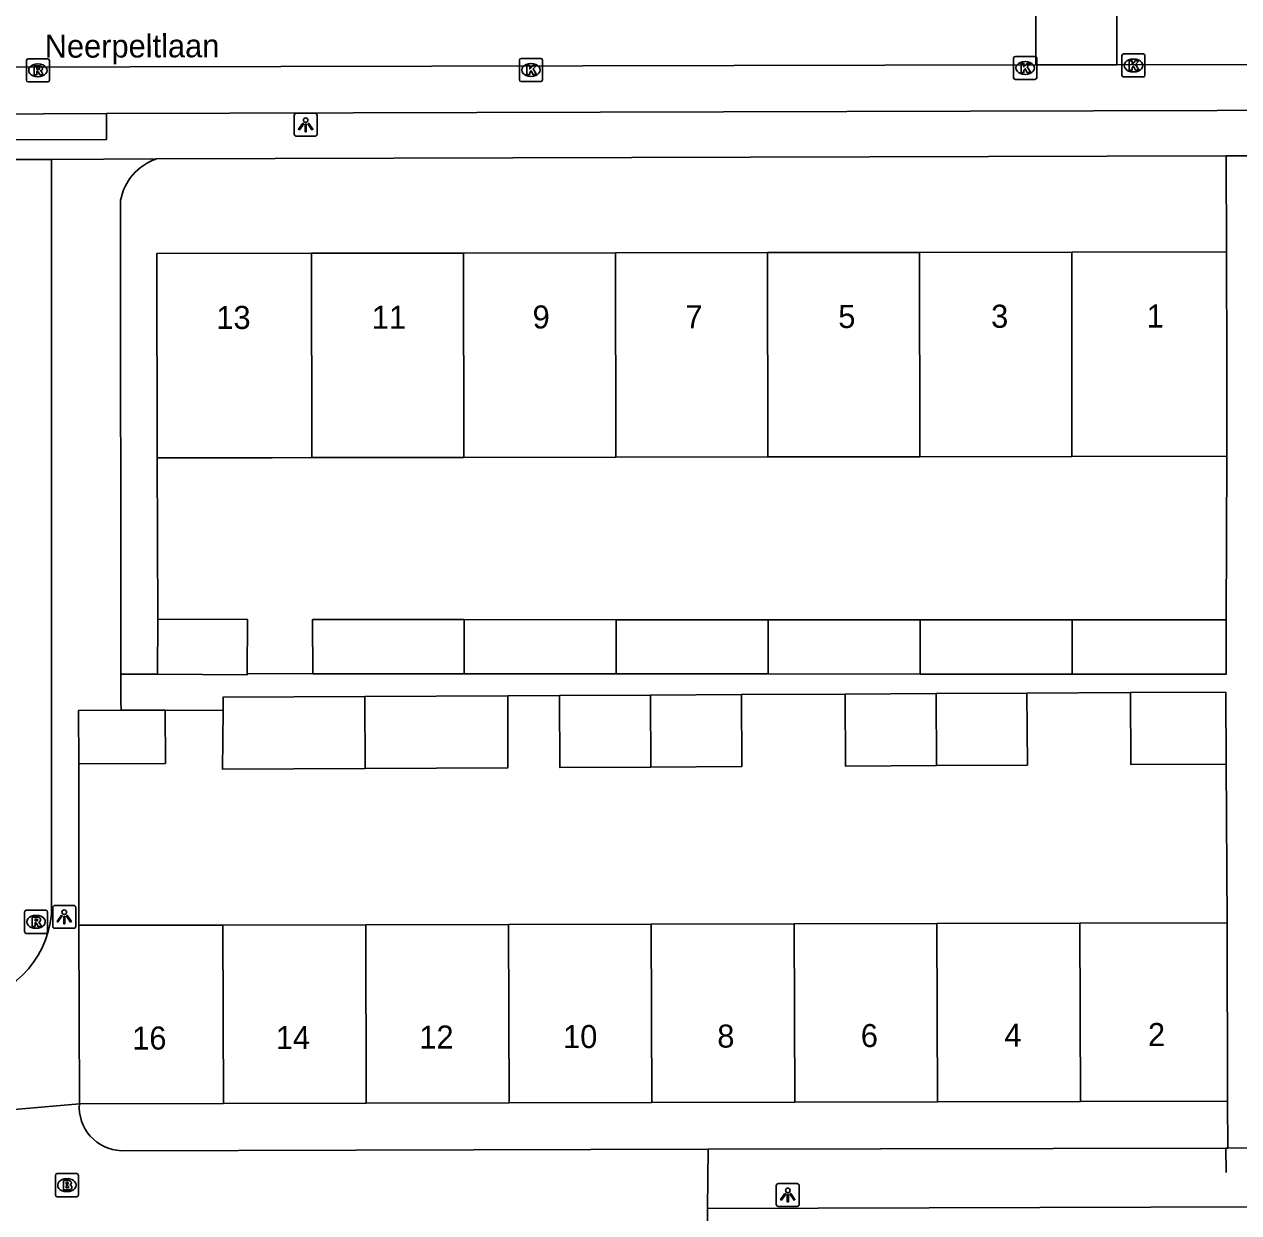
# Model space of a CAD drawing. Extents: x 160732 to 162105, y 387428 to 388479.
# Drawn here: x 161218.5 to 161271.2, y 388003.2 to 388054.8 of the extents above; entities that cross this region are included whole.
import ezdxf

# ---------------------------------------------------------------- set-up
doc = ezdxf.new("R2010")
doc.units = 0
for name, color, linetype in [('IMGEO_Brandkraan', 7, 'Continuous'), ('IMGEO_Hek', 7, 'Continuous'), ('IMGEO_Kolk', 7, 'Continuous'), ('IMGEO_Lichtpunt', 7, 'Continuous'), ('IMGEO_Muur', 7, 'Continuous'), ('IMGEO_Openbare_ruimte_label', 7, 'Continuous'), ('IMGEO_Pand', 7, 'Continuous'), ('IMGEO_Pand_nummerreeks', 7, 'Continuous'), ('IMGEO_Rijbaan_lokaal_open', 7, 'Continuous'), ('IMGEO_Rioolput', 7, 'Continuous'), ('IMGEO_Voetpad_open', 7, 'Continuous')]:
    doc.layers.add(name, color=color, linetype=linetype)

msp = doc.modelspace()

# ---------------------------------------------------------------- linework, layer by layer
at = {"layer": 'IMGEO_Brandkraan'}
for p, q in [((161219.843, 388003.983), (161219.843, 388004.835)), ((161219.918, 388004.909), (161220.77, 388004.909)), ((161220.331, 388004.689), (161220.356, 388004.689)), ((161220.844, 388004.835), (161220.844, 388003.983)), ((161220.354, 388004.129), (161220.329, 388004.129)), ((161220.77, 388003.909), (161219.918, 388003.909))]:
    msp.add_line(p, q, dxfattribs=at)
for points in [[(161219.843, 388003.983), (161219.843, 388004.835)], [(161219.918, 388004.909), (161220.77, 388004.909)], [(161220.191, 388004.609), (161220.191, 388004.209), (161220.404, 388004.209)], [(161220.422, 388004.609), (161220.191, 388004.609)], [(161220.37, 388004.528), (161220.316, 388004.528), (161220.316, 388004.452)], [(161220.844, 388004.835), (161220.844, 388003.983)], [(161220.316, 388004.452), (161220.369, 388004.452)], [(161220.378, 388004.376), (161220.316, 388004.376), (161220.316, 388004.295)], [(161220.316, 388004.295), (161220.378, 388004.295)], [(161220.77, 388003.909), (161219.918, 388003.909)]]:
    msp.add_lwpolyline(points, dxfattribs=at)
for centre, radius, start, end in [((161219.92, 388004.833), 0.0765, 91.552, 178.448), ((161219.92, 388004.833), 0.0765, 91.552, 178.448), ((161220.371, 388004.49), 0.0379, 267.8285, 90.9355), ((161220.426, 388004.464), 0.145, 59.4692, 91.5367), ((161220.451, 388004.511), 0.0922, 285.5137, 58.1501), ((161220.768, 388004.833), 0.0765, 1.552, 88.448), ((161220.768, 388004.833), 0.0765, 1.552, 88.448), ((161219.92, 388003.985), 0.0765, 181.552, 268.448), ((161219.92, 388003.985), 0.0765, 181.552, 268.448), ((161220.379, 388004.335), 0.0404, 269.8759, 90.5077), ((161220.41, 388004.46), 0.251, 268.6676, 293.5347), ((161220.456, 388004.319), 0.105, 301.3115, 78.989), ((161220.768, 388003.985), 0.0765, 271.552, 358.448), ((161220.768, 388003.985), 0.0765, 271.552, 358.448)]:
    msp.add_arc(centre, radius, start, end, dxfattribs=at)
for centre, major_axis, ratio, start_param, end_param in [((161220.33, 388004.409), (-0.387, 0.002), 0.722429, 4.712389, 7.853982), ((161220.355, 388004.409), (-0.39, 0.002), 0.717154, 1.570796, 4.712389)]:
    msp.add_ellipse(centre, major_axis=major_axis, ratio=ratio, start_param=start_param, end_param=end_param, dxfattribs=at)
at = {"layer": 'IMGEO_Hek'}
msp.add_lwpolyline([(161270.656, 388006.02), (161270.674, 388004.953)], dxfattribs=at)
at = {"layer": 'IMGEO_Kolk'}
for p, q in [((161266.219, 388053.519), (161267.071, 388053.519)), ((161239.989, 388052.397), (161239.989, 388053.249)), ((161240.064, 388053.323), (161240.916, 388053.323)), ((161240.477, 388053.103), (161240.502, 388053.103)), ((161240.99, 388053.249), (161240.99, 388052.397)), ((161261.443, 388052.485), (161261.443, 388053.337)), ((161261.518, 388053.411), (161262.37, 388053.411)), ((161261.931, 388053.191), (161261.956, 388053.191)), ((161262.444, 388053.337), (161262.444, 388052.485)), ((161266.144, 388052.593), (161266.144, 388053.445)), ((161266.632, 388053.299), (161266.657, 388053.299)), ((161267.145, 388053.445), (161267.145, 388052.593)), ((161240.5, 388052.543), (161240.475, 388052.543)), ((161261.954, 388052.631), (161261.929, 388052.631)), ((161267.071, 388052.519), (161266.219, 388052.519)), ((161266.655, 388052.739), (161266.63, 388052.739)), ((161240.916, 388052.323), (161240.064, 388052.323)), ((161262.37, 388052.411), (161261.518, 388052.411))]:
    msp.add_line(p, q, dxfattribs=at)
for points in [[(161266.219, 388053.519), (161267.071, 388053.519)], [(161239.989, 388052.397), (161239.989, 388053.249)], [(161240.064, 388053.323), (161240.916, 388053.323)], [(161240.31, 388053.023), (161240.433, 388053.023), (161240.433, 388052.872), (161240.563, 388053.023), (161240.727, 388053.023), (161240.581, 388052.872), (161240.734, 388052.623), (161240.582, 388052.623), (161240.497, 388052.787), (161240.433, 388052.72), (161240.433, 388052.623), (161240.31, 388052.623), (161240.31, 388053.023)], [(161240.99, 388053.249), (161240.99, 388052.397)], [(161261.443, 388052.485), (161261.443, 388053.337)], [(161261.518, 388053.411), (161262.37, 388053.411)], [(161261.764, 388053.111), (161261.887, 388053.111), (161261.887, 388052.96), (161262.017, 388053.111), (161262.181, 388053.111), (161262.035, 388052.96), (161262.188, 388052.711), (161262.036, 388052.711), (161261.951, 388052.875), (161261.887, 388052.808), (161261.887, 388052.711), (161261.764, 388052.711), (161261.764, 388053.111)], [(161262.444, 388053.337), (161262.444, 388052.485)], [(161266.144, 388052.593), (161266.144, 388053.445)], [(161266.465, 388053.219), (161266.588, 388053.219), (161266.588, 388053.068), (161266.718, 388053.219), (161266.882, 388053.219), (161266.736, 388053.068), (161266.889, 388052.819), (161266.737, 388052.819), (161266.652, 388052.983), (161266.588, 388052.916), (161266.588, 388052.819), (161266.465, 388052.819), (161266.465, 388053.219)], [(161267.145, 388053.445), (161267.145, 388052.593)], [(161267.071, 388052.519), (161266.219, 388052.519)], [(161240.916, 388052.323), (161240.064, 388052.323)], [(161262.37, 388052.411), (161261.518, 388052.411)]]:
    msp.add_lwpolyline(points, dxfattribs=at)
for centre, start, end in [((161266.221, 388053.443), 91.552, 178.448), ((161266.221, 388053.443), 91.552, 178.448), ((161267.069, 388053.443), 1.552, 88.448), ((161267.069, 388053.443), 1.552, 88.448), ((161240.066, 388053.247), 91.552, 178.448), ((161240.066, 388053.247), 91.552, 178.448), ((161240.914, 388053.247), 1.552, 88.448), ((161240.914, 388053.247), 1.552, 88.448), ((161261.52, 388053.335), 91.552, 178.448), ((161261.52, 388053.335), 91.552, 178.448), ((161262.368, 388053.335), 1.552, 88.448), ((161262.368, 388053.335), 1.552, 88.448), ((161261.52, 388052.487), 181.552, 268.448), ((161261.52, 388052.487), 181.552, 268.448), ((161262.368, 388052.487), 271.552, 358.448), ((161262.368, 388052.487), 271.552, 358.448), ((161266.221, 388052.595), 181.552, 268.448), ((161266.221, 388052.595), 181.552, 268.448), ((161267.069, 388052.595), 271.552, 358.448), ((161267.069, 388052.595), 271.552, 358.448), ((161240.066, 388052.399), 181.552, 268.448), ((161240.066, 388052.399), 181.552, 268.448), ((161240.914, 388052.399), 271.552, 358.448), ((161240.914, 388052.399), 271.552, 358.448)]:
    msp.add_arc(centre, 0.0765, start, end, dxfattribs=at)
for centre, major_axis, ratio, start_param, end_param in [((161240.476, 388052.823), (-0.387, 0.002), 0.722429, 4.712389, 7.853982), ((161240.501, 388052.823), (-0.39, 0.002), 0.717154, 1.570796, 4.712389), ((161261.93, 388052.911), (-0.387, 0.002), 0.722429, 4.712389, 7.853982), ((161261.955, 388052.911), (-0.39, 0.002), 0.717154, 1.570796, 4.712389), ((161266.631, 388053.019), (-0.387, 0.002), 0.722429, 4.712389, 7.853982), ((161266.656, 388053.019), (-0.39, 0.002), 0.717154, 1.570796, 4.712389)]:
    msp.add_ellipse(centre, major_axis=major_axis, ratio=ratio, start_param=start_param, end_param=end_param, dxfattribs=at)
at = {"layer": 'IMGEO_Lichtpunt'}
for p, q in [((161231.112, 388050.943), (161230.304, 388050.943)), ((161231.112, 388050.943), (161230.304, 388050.943)), ((161230.21, 388050.848), (161230.21, 388050.041)), ((161230.21, 388050.848), (161230.21, 388050.041)), ((161231.206, 388050.041), (161231.206, 388050.848)), ((161231.206, 388050.041), (161231.206, 388050.848)), ((161230.304, 388049.947), (161231.112, 388049.947)), ((161230.304, 388049.947), (161231.112, 388049.947)), ((161219.729, 388016.461), (161219.729, 388015.654)), ((161219.729, 388016.461), (161219.729, 388015.654)), ((161220.631, 388016.556), (161219.823, 388016.556)), ((161220.631, 388016.556), (161219.823, 388016.556)), ((161220.725, 388015.654), (161220.725, 388016.461)), ((161220.725, 388015.654), (161220.725, 388016.461)), ((161219.823, 388015.56), (161220.631, 388015.56)), ((161219.823, 388015.56), (161220.631, 388015.56)), ((161252.043, 388004.48), (161251.235, 388004.48)), ((161252.043, 388004.48), (161251.235, 388004.48)), ((161251.141, 388004.385), (161251.141, 388003.578)), ((161251.141, 388004.385), (161251.141, 388003.578)), ((161252.137, 388003.578), (161252.137, 388004.385)), ((161252.137, 388003.578), (161252.137, 388004.385)), ((161251.235, 388003.484), (161252.043, 388003.484)), ((161251.235, 388003.484), (161252.043, 388003.484))]:
    msp.add_line(p, q, dxfattribs=at)
for points in [[(161230.584, 388050.512), (161230.623, 388050.484), (161230.435, 388050.222), (161230.397, 388050.249), (161230.584, 388050.512)], [(161230.686, 388050.464), (161230.733, 388050.464), (161230.733, 388050.142), (161230.686, 388050.142), (161230.686, 388050.464)], [(161230.796, 388050.484), (161230.834, 388050.511), (161231.021, 388050.249), (161230.982, 388050.221), (161230.796, 388050.484)], [(161220.103, 388016.125), (161220.142, 388016.097), (161219.954, 388015.835), (161219.916, 388015.862), (161220.103, 388016.125)], [(161220.205, 388016.077), (161220.252, 388016.077), (161220.252, 388015.755), (161220.205, 388015.755), (161220.205, 388016.077)], [(161220.315, 388016.097), (161220.353, 388016.124), (161220.54, 388015.862), (161220.501, 388015.834), (161220.315, 388016.097)], [(161251.515, 388004.049), (161251.554, 388004.021), (161251.366, 388003.759), (161251.328, 388003.786), (161251.515, 388004.049)], [(161251.617, 388004.001), (161251.664, 388004.001), (161251.664, 388003.679), (161251.617, 388003.679), (161251.617, 388004.001)], [(161251.727, 388004.021), (161251.765, 388004.048), (161251.952, 388003.786), (161251.913, 388003.758), (161251.727, 388004.021)]]:
    msp.add_lwpolyline(points, dxfattribs=at)
for centre in [(161230.709, 388050.646), (161220.228, 388016.259), (161251.64, 388004.183)]:
    msp.add_circle(centre, 0.0994, dxfattribs=at)
for centre, start, end in [((161230.304, 388050.848), 90, 180), ((161230.304, 388050.848), 90, 180), ((161231.112, 388050.848), 0, 90), ((161231.112, 388050.848), 0, 90), ((161230.304, 388050.041), 180, 270), ((161230.304, 388050.041), 180, 270), ((161231.112, 388050.041), 270, 0), ((161231.112, 388050.041), 270, 360), ((161219.823, 388016.461), 90, 180), ((161219.823, 388016.461), 90, 180), ((161220.631, 388016.461), 0, 90), ((161220.631, 388016.461), 0, 90), ((161219.823, 388015.654), 180, 270), ((161219.823, 388015.654), 180, 270), ((161220.631, 388015.654), 270, 0), ((161220.631, 388015.654), 270, 360), ((161251.235, 388004.385), 90, 180), ((161251.235, 388004.385), 90, 180), ((161252.043, 388004.385), 0, 90), ((161252.043, 388004.385), 0, 90), ((161251.235, 388003.578), 180, 270), ((161251.235, 388003.578), 180, 270), ((161252.043, 388003.578), 270, 0), ((161252.043, 388003.578), 270, 360)]:
    msp.add_arc(centre, 0.0946, start, end, dxfattribs=at)
at = {"layer": 'IMGEO_Muur'}
for points in [[(161224.256, 388035.984), (161224.289, 388028.988)], [(161220.858, 388022.708), (161220.866, 388015.69)]]:
    msp.add_lwpolyline(points, dxfattribs=at)
at = {"layer": 'IMGEO_Pand'}
for points in [[(161230.978, 388035.995), (161229.256, 388035.992), (161224.256, 388035.984), (161224.242, 388044.855), (161230.965, 388044.865)], [(161230.965, 388044.865), (161237.565, 388044.876)], [(161230.978, 388035.995), (161230.965, 388044.865)], [(161237.565, 388044.876), (161244.165, 388044.886)], [(161237.578, 388036.005), (161237.565, 388044.876)], [(161244.165, 388044.886), (161250.764, 388044.896)], [(161244.165, 388044.886), (161244.178, 388036.015)], [(161250.764, 388044.896), (161257.364, 388044.906)], [(161250.764, 388044.896), (161250.777, 388036.025)], [(161257.364, 388044.906), (161263.964, 388044.917)], [(161257.377, 388036.035), (161257.364, 388044.906)], [(161263.964, 388044.917), (161270.689, 388044.927)], [(161263.964, 388044.917), (161263.977, 388036.045)], [(161270.702, 388036.055), (161270.696, 388039.928), (161270.689, 388044.927)], [(161237.578, 388036.005), (161230.978, 388035.995)], [(161244.178, 388036.015), (161237.578, 388036.005)], [(161250.777, 388036.025), (161244.178, 388036.015)], [(161257.377, 388036.035), (161250.777, 388036.025)], [(161263.977, 388036.045), (161257.377, 388036.035)], [(161270.702, 388036.055), (161263.977, 388036.045)], [(161224.275, 388026.589), (161224.289, 388028.988), (161228.187, 388028.965), (161228.173, 388026.628)], [(161231.018, 388026.611), (161231.006, 388028.964), (161237.588, 388028.961)], [(161237.592, 388026.609), (161237.588, 388028.961)], [(161237.588, 388028.961), (161244.188, 388028.958)], [(161244.188, 388028.958), (161244.192, 388026.606)], [(161244.188, 388028.958), (161250.787, 388028.955)], [(161250.791, 388026.603), (161250.787, 388028.955)], [(161250.787, 388028.955), (161257.387, 388028.952)], [(161257.387, 388028.952), (161257.391, 388026.6)], [(161257.387, 388028.952), (161263.987, 388028.95)], [(161263.991, 388026.597), (161263.987, 388028.95)], [(161263.987, 388028.95), (161270.675, 388028.947)], [(161270.675, 388028.947), (161270.674, 388026.594), (161263.991, 388026.597)], [(161224.275, 388026.589), (161228.173, 388026.565), (161228.173, 388026.628)], [(161237.592, 388026.609), (161231.018, 388026.611)], [(161244.192, 388026.606), (161237.592, 388026.609)], [(161250.791, 388026.603), (161244.192, 388026.606)], [(161257.391, 388026.6), (161250.791, 388026.603)], [(161257.391, 388026.6), (161263.991, 388026.597)], [(161233.279, 388025.624), (161227.124, 388025.593), (161227.12, 388025.013)], [(161233.279, 388025.624), (161239.479, 388025.655)], [(161233.29, 388022.5), (161233.279, 388025.624)], [(161239.479, 388025.655), (161239.49, 388022.531), (161233.29, 388022.5)], [(161241.724, 388025.667), (161245.678, 388025.687)], [(161245.69, 388022.562), (161241.74, 388022.542), (161241.724, 388025.667)], [(161249.623, 388025.707), (161245.678, 388025.687)], [(161245.678, 388025.687), (161245.69, 388022.562)], [(161245.69, 388022.562), (161249.639, 388022.582), (161249.623, 388025.707)], [(161258.077, 388025.749), (161254.123, 388025.729)], [(161254.123, 388025.729), (161254.139, 388022.605), (161258.089, 388022.625)], [(161262.023, 388025.769), (161258.077, 388025.749)], [(161258.089, 388022.625), (161258.077, 388025.749)], [(161258.089, 388022.625), (161262.039, 388022.645), (161262.023, 388025.769)], [(161270.671, 388022.688), (161270.656, 388025.812), (161266.523, 388025.791)], [(161266.523, 388025.791), (161266.539, 388022.667), (161270.671, 388022.688)], [(161220.858, 388022.708), (161220.852, 388025.023), (161222.702, 388025.027)], [(161224.61, 388025.032), (161224.616, 388022.718), (161220.858, 388022.708)], [(161222.702, 388025.027), (161224.61, 388025.032)], [(161227.12, 388025.013), (161227.1, 388022.469), (161233.29, 388022.5)], [(161227.114, 388015.704), (161220.866, 388015.69)], [(161220.883, 388007.94), (161220.866, 388015.69)], [(161227.114, 388015.704), (161233.314, 388015.718)], [(161227.141, 388007.954), (161227.114, 388015.704)], [(161239.514, 388015.731), (161233.314, 388015.718)], [(161233.314, 388015.718), (161233.341, 388007.968)], [(161245.714, 388015.745), (161239.514, 388015.731)], [(161239.541, 388007.982), (161239.514, 388015.731)], [(161251.913, 388015.759), (161245.714, 388015.745)], [(161245.714, 388015.745), (161245.741, 388007.996)], [(161258.113, 388015.773), (161251.913, 388015.759)], [(161251.913, 388015.759), (161251.941, 388008.01)], [(161258.113, 388015.773), (161264.313, 388015.787)], [(161258.141, 388008.023), (161258.113, 388015.773)], [(161270.714, 388015.801), (161264.313, 388015.787)], [(161264.313, 388015.787), (161264.341, 388008.037)], [(161270.732, 388008.051), (161270.714, 388015.801)], [(161227.141, 388007.954), (161220.883, 388007.94)], [(161233.341, 388007.968), (161227.141, 388007.954)], [(161239.541, 388007.982), (161233.341, 388007.968)], [(161245.741, 388007.996), (161239.541, 388007.982)], [(161251.941, 388008.01), (161245.741, 388007.996)], [(161258.141, 388008.023), (161251.941, 388008.01)], [(161264.341, 388008.037), (161258.141, 388008.023)], [(161270.732, 388008.051), (161264.341, 388008.037)]]:
    msp.add_lwpolyline(points, dxfattribs=at)
at = {"layer": 'IMGEO_Rijbaan_lokaal_open'}
for points in [[(161262.397, 388058.009), (161262.413, 388053.043)], [(161265.907, 388058.035), (161265.928, 388053.054)], [(161262.413, 388053.043), (161170.608, 388052.85)], [(161262.413, 388053.043), (161265.928, 388053.054)], [(161265.928, 388053.054), (161293.331, 388053.085)], [(161216.511, 388048.935), (161219.668, 388048.943)], [(161219.668, 388048.943), (161219.675, 388016.166)], [(161248.16, 388003.396), (161272.205, 388003.473), (161286.33, 388003.51), (161294.763, 388003.535)], [(161248.16, 388003.396), (161248.197, 387991.584)]]:
    msp.add_lwpolyline(points, dxfattribs=at)
msp.add_arc((161215.439, 388016.568), 4.255, 274.4192, 354.5751, dxfattribs=at)
at = {"layer": 'IMGEO_Rioolput'}
for p, q in [((161218.583, 388052.381), (161218.583, 388053.233)), ((161218.658, 388053.307), (161219.51, 388053.307)), ((161219.071, 388053.087), (161219.096, 388053.087)), ((161219.584, 388053.233), (161219.584, 388052.381)), ((161219.094, 388052.527), (161219.069, 388052.527)), ((161219.51, 388052.307), (161218.658, 388052.307)), ((161218.503, 388015.415), (161218.503, 388016.267)), ((161218.578, 388016.341), (161219.43, 388016.341)), ((161218.991, 388016.121), (161219.016, 388016.121)), ((161219.504, 388016.267), (161219.504, 388015.415)), ((161219.014, 388015.561), (161218.989, 388015.561)), ((161219.43, 388015.341), (161218.578, 388015.341))]:
    msp.add_line(p, q, dxfattribs=at)
for points in [[(161218.583, 388052.381), (161218.583, 388053.233)], [(161218.658, 388053.307), (161219.51, 388053.307)], [(161219.172, 388053.005), (161218.92, 388053.007), (161218.92, 388052.607)], [(161219.584, 388053.233), (161219.584, 388052.381)], [(161218.92, 388052.607), (161219.044, 388052.607), (161219.044, 388052.769), (161219.055, 388052.769)], [(161219.098, 388052.926), (161219.044, 388052.926), (161219.044, 388052.845)], [(161219.044, 388052.845), (161219.096, 388052.845)], [(161219.102, 388052.74), (161219.173, 388052.607), (161219.313, 388052.607), (161219.248, 388052.733)], [(161219.51, 388052.307), (161218.658, 388052.307)], [(161218.503, 388015.415), (161218.503, 388016.267)], [(161218.578, 388016.341), (161219.43, 388016.341)], [(161219.504, 388016.267), (161219.504, 388015.415)], [(161219.092, 388016.039), (161218.84, 388016.041), (161218.84, 388015.641)], [(161218.84, 388015.641), (161218.964, 388015.641), (161218.964, 388015.803), (161218.975, 388015.803)], [(161219.018, 388015.96), (161218.964, 388015.96), (161218.964, 388015.879)], [(161218.964, 388015.879), (161219.016, 388015.879)], [(161219.022, 388015.774), (161219.093, 388015.641), (161219.233, 388015.641), (161219.168, 388015.767)], [(161219.43, 388015.341), (161218.578, 388015.341)]]:
    msp.add_lwpolyline(points, dxfattribs=at)
for centre, radius, start, end in [((161218.66, 388053.231), 0.0765, 91.552, 178.448), ((161218.66, 388053.231), 0.0765, 91.552, 178.448), ((161219.171, 388052.895), 0.109, 350.3612, 89.416), ((161219.508, 388053.231), 0.0765, 1.552, 88.448), ((161219.508, 388053.231), 0.0765, 1.552, 88.448), ((161219.054, 388052.716), 0.0533, 26.0293, 88.6989), ((161219.08, 388053.034), 0.19, 274.7715, 282.9687), ((161219.104, 388052.83), 0.0964, 77.0061, 93.1865), ((161219.118, 388052.887), 0.0378, 276.6634, 79.6772), ((161219.169, 388052.895), 0.112, 277.5842, 350.9817), ((161219.153, 388052.68), 0.108, 29.5134, 73.7905), ((161218.66, 388052.383), 0.0765, 181.552, 268.448), ((161218.66, 388052.383), 0.0765, 181.552, 268.448), ((161219.508, 388052.383), 0.0765, 271.552, 358.448), ((161219.508, 388052.383), 0.0765, 271.552, 358.448), ((161218.58, 388016.265), 0.0765, 91.552, 178.448), ((161218.58, 388016.265), 0.0765, 91.552, 178.448), ((161219.428, 388016.265), 0.0765, 1.552, 88.448), ((161219.428, 388016.265), 0.0765, 1.552, 88.448), ((161218.974, 388015.75), 0.0533, 26.0293, 88.6989), ((161219, 388016.068), 0.19, 274.7715, 282.9687), ((161219.024, 388015.864), 0.0964, 77.0061, 93.1865), ((161219.038, 388015.921), 0.0378, 276.6634, 79.6772), ((161219.091, 388015.929), 0.109, 350.3612, 89.416), ((161219.089, 388015.929), 0.112, 277.5842, 350.9817), ((161219.073, 388015.714), 0.108, 29.5134, 73.7905), ((161218.58, 388015.417), 0.0765, 181.552, 268.448), ((161218.58, 388015.417), 0.0765, 181.552, 268.448), ((161219.428, 388015.417), 0.0765, 271.552, 358.448), ((161219.428, 388015.417), 0.0765, 271.552, 358.448)]:
    msp.add_arc(centre, radius, start, end, dxfattribs=at)
for centre, major_axis, ratio, start_param, end_param in [((161219.07, 388052.807), (-0.387, 0.002), 0.722429, 4.712389, 7.853982), ((161219.095, 388052.807), (-0.39, 0.002), 0.717154, 1.570796, 4.712389), ((161218.99, 388015.841), (-0.387, 0.002), 0.722429, 4.712389, 7.853982), ((161219.015, 388015.841), (-0.39, 0.002), 0.717154, 1.570796, 4.712389)]:
    msp.add_ellipse(centre, major_axis=major_axis, ratio=ratio, start_param=start_param, end_param=end_param, dxfattribs=at)
at = {"layer": 'IMGEO_Voetpad_open'}
for points in [[(161292.241, 388052.535), (161291.09, 388051.406), (161290.368, 388051.014), (161280.986, 388051.09), (161222.055, 388050.928)], [(161222.055, 388050.928), (161213.836, 388050.887)], [(161222.055, 388050.928), (161222.058, 388049.802), (161213.839, 388049.782), (161213.836, 388050.887)], [(161224.221, 388048.959), (161219.668, 388048.943)], [(161224.221, 388048.959), (161270.677, 388049.09)], [(161270.677, 388049.09), (161272.075, 388049.094)], [(161270.689, 388044.927), (161270.677, 388049.09)], [(161222.685, 388026.588), (161222.674, 388047.165)], [(161270.675, 388028.947), (161270.702, 388036.055)], [(161228.173, 388026.628), (161231.018, 388026.611)], [(161222.685, 388026.588), (161224.275, 388026.589)], [(161222.702, 388025.027), (161222.686, 388025.406), (161222.685, 388026.588)], [(161241.724, 388025.667), (161239.479, 388025.655)], [(161254.123, 388025.729), (161249.623, 388025.707)], [(161266.523, 388025.791), (161262.023, 388025.769)], [(161227.12, 388025.013), (161224.61, 388025.032)], [(161220.866, 388015.69), (161220.858, 388022.708)], [(161270.714, 388015.801), (161270.671, 388022.688)], [(161217.385, 388007.635), (161220.883, 388007.94)], [(161270.737, 388006.02), (161270.732, 388008.051)], [(161222.696, 388005.905), (161248.184, 388005.966)], [(161248.184, 388005.966), (161248.16, 388003.396)], [(161270.737, 388006.02), (161270.656, 388006.02), (161248.184, 388005.966)], [(161272.227, 388006.024), (161270.737, 388006.02)]]:
    msp.add_lwpolyline(points, dxfattribs=at)
for centre, radius, start, end in [((161224.97, 388046.749), 2.333, 108.7246, 169.7318), ((161222.77, 388007.796), 1.892, 175.6326, 267.7637)]:
    msp.add_arc(centre, radius, start, end, dxfattribs=at)

# ---------------------------------------------------------------- texts
at = {"layer": 'IMGEO_Openbare_ruimte_label'}
msp.add_text('Neerpeltlaan', height=1, rotation=0.1719, dxfattribs=at).set_placement((161219.38, 388053.354))
at = {"layer": 'IMGEO_Pand_nummerreeks'}
for s, rotation, p in [('13', 0.0888, (161226.83, 388041.579)), ('11', 0.0888, (161233.579, 388041.59)), ('9', 0.0888, (161240.561, 388041.601)), ('7', 0.0888, (161247.196, 388041.611)), ('5', 0.0888, (161253.831, 388041.621)), ('3', 0.0888, (161260.467, 388041.632)), ('1', 0.0888, (161267.216, 388041.642)), ('12', 0.2022, (161235.644, 388010.336)), ('10', 0.2022, (161241.885, 388010.358)), ('8', 0.2022, (161248.58, 388010.381)), ('6', 0.2022, (161254.811, 388010.403)), ('4', 0.2022, (161261.045, 388010.425)), ('2', 0.2022, (161267.278, 388010.447)), ('16', 0.2022, (161223.178, 388010.292)), ('14', 0.2022, (161229.413, 388010.314))]:
    msp.add_text(s, height=1, rotation=rotation, dxfattribs=at).set_placement(p)

doc.saveas('drawing.dxf')
